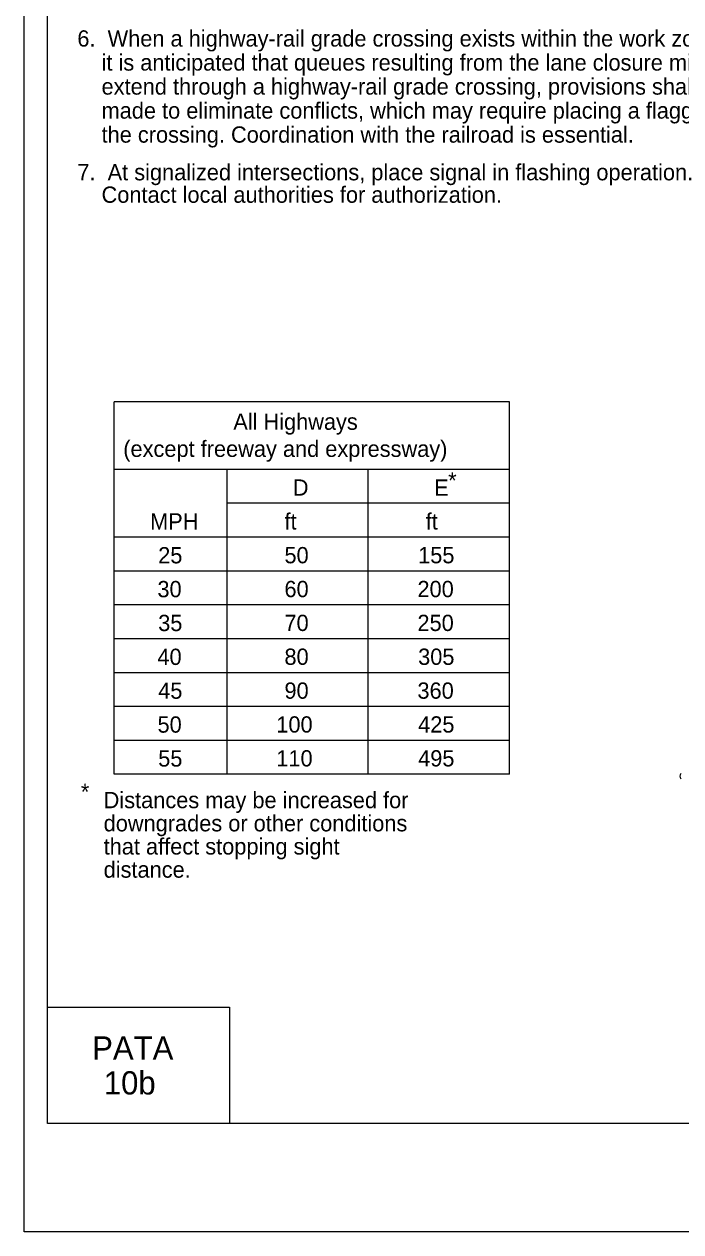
# Model space of a CAD drawing. Extents: x -14145 to -13521, y 30244 to 30661.
# Drawn here: x -13659.54 to -13651.07, y 30599.07 to 30614.65 of the extents above; entities that cross this region are included whole.
import ezdxf

# ---------------------------------------------------------------- set-up
doc = ezdxf.new("R2010")
doc.units = 0
for name, color, linetype in [('1', 7, 'Continuous'), ('10', 7, 'Continuous'), ('2', 7, 'Continuous'), ('3', 7, 'Continuous'), ('4', 7, 'Continuous'), ('61', 7, 'Continuous')]:
    doc.layers.add(name, color=color, linetype=linetype)

msp = doc.modelspace()

# ---------------------------------------------------------------- linework, layer by layer
at = {"layer": '1'}
for p, q in [((-13658.38, 30604.971), (-13658.38, 30609.779)), ((-13653.28, 30609.779), (-13658.38, 30609.779)), ((-13653.28, 30604.971), (-13653.28, 30609.779)), ((-13653.28, 30608.905), (-13658.382, 30608.905)), ((-13656.924, 30604.971), (-13656.924, 30608.905)), ((-13655.102, 30604.971), (-13655.102, 30608.905)), ((-13653.28, 30608.468), (-13656.924, 30608.468)), ((-13653.28, 30608.03), (-13658.382, 30608.03)), ((-13653.28, 30607.593), (-13658.382, 30607.593)), ((-13653.28, 30607.156), (-13658.382, 30607.156)), ((-13653.28, 30606.719), (-13658.382, 30606.719)), ((-13653.28, 30606.282), (-13658.382, 30606.282)), ((-13653.28, 30605.845), (-13658.382, 30605.845)), ((-13653.28, 30605.408), (-13658.382, 30605.408)), ((-13653.28, 30604.971), (-13658.38, 30604.971))]:
    msp.add_line(p, q, dxfattribs=at)
msp.add_arc((-13651.036, 30604.947), 0.0465, 135, 225, dxfattribs=at)
at = {"layer": '10'}
for p, q in [((-13659.242, 30600.465), (-13659.242, 30623.035)), ((-13659.242, 30601.965), (-13656.892, 30601.965)), ((-13656.892, 30601.965), (-13656.892, 30600.465)), ((-13627.791, 30600.465), (-13659.242, 30600.465))]:
    msp.add_line(p, q, dxfattribs=at)
at = {"layer": '61'}
msp.add_lwpolyline([(-13659.542, 30624.565), (-13626.542, 30624.565), (-13626.542, 30599.065), (-13659.542, 30599.065)], close=True, dxfattribs=at)

# ---------------------------------------------------------------- texts
at = {"layer": '2'}
for s, p in [('6.  When a highway-rail grade crossing exists within the work zone, or', (-13658.855, 30614.363)), ('    it is anticipated that queues resulting from the lane closure might', (-13658.855, 30614.053)), ('    extend through a highway-rail grade crossing, provisions shall be', (-13658.855, 30613.743)), ('    made to eliminate conflicts, which may require placing a flagger at', (-13658.855, 30613.433)), ('    the crossing. Coordination with the railroad is essential.', (-13658.855, 30613.123)), ('7.  At signalized intersections, place signal in flashing operation.', (-13658.855, 30612.637)), ('    Contact local authorities for authorization.', (-13658.855, 30612.347)), ('D', (-13656.075, 30608.567)), ('E', (-13654.251, 30608.567)), ('*', (-13654.071, 30608.658)), ('MPH', (-13657.917, 30608.13)), ('ft', (-13656.182, 30608.13)), ('ft', (-13654.36, 30608.13)), ('25', (-13657.812, 30607.693)), ('50', (-13656.183, 30607.694)), ('155', (-13654.458, 30607.694)), ('30', (-13657.822, 30607.256)), ('60', (-13656.183, 30607.257)), ('200', (-13654.467, 30607.257)), ('35', (-13657.812, 30606.819)), ('70', (-13656.183, 30606.82)), ('250', (-13654.467, 30606.82)), ('40', (-13657.822, 30606.382)), ('80', (-13656.183, 30606.383)), ('305', (-13654.458, 30606.383)), ('45', (-13657.812, 30605.945)), ('90', (-13656.183, 30605.946)), ('360', (-13654.467, 30605.946)), ('50', (-13657.821, 30605.508)), ('100', (-13656.288, 30605.509)), ('425', (-13654.458, 30605.509)), ('55', (-13657.812, 30605.07)), ('110', (-13656.288, 30605.072)), ('495', (-13654.458, 30605.072)), ('*', (-13658.81, 30604.64)), ('Distances may be increased for ', (-13658.516, 30604.533)), ('downgrades or other conditions ', (-13658.516, 30604.234)), ('that affect stopping sight ', (-13658.516, 30603.935)), ('distance.', (-13658.516, 30603.636))]:
    msp.add_text(s, height=0.21, dxfattribs=at).set_placement(p)
at = {"layer": '3'}
msp.add_text('All Highways', height=0.20979, rotation=360, dxfattribs=at).set_placement((-13656.843, 30609.417))
msp.add_text('(except freeway and expressway)', height=0.21, dxfattribs=at).set_placement((-13658.263, 30609.067))
at = {"layer": '4'}
for s, p in [('PATA', (-13658.664, 30601.288)), ('10b', (-13658.514, 30600.838))]:
    msp.add_text(s, height=0.3, dxfattribs=at).set_placement(p)

doc.saveas('drawing.dxf')
